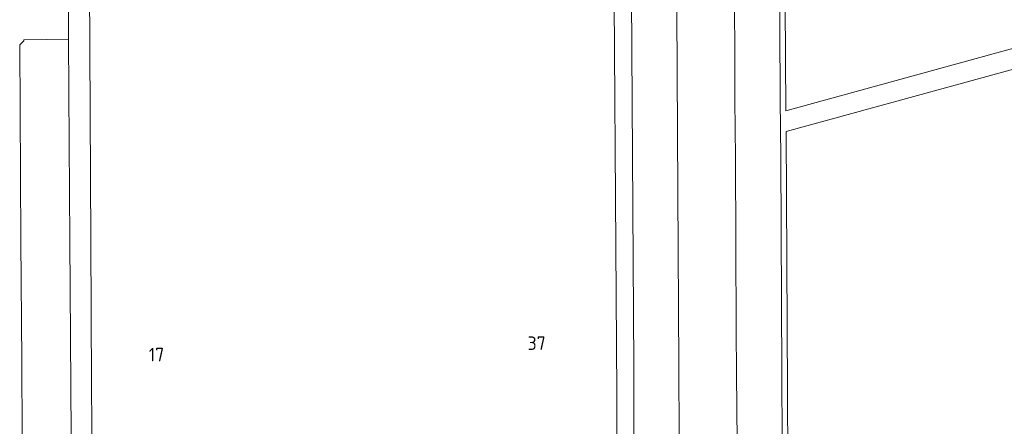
# Model space of a CAD drawing. Extents: x 150256 to 156914, y 461459 to 469481.
# Tile 469 of 656: x 154281 to 154379, y 467365 to 467406. Entities that reach past the tile are written whole.
import ezdxf
from ezdxf.enums import TextEntityAlignment as Align

# ---------------------------------------------------------------- set-up
doc = ezdxf.new("R2010")
doc.units = 0
doc.header["$LTSCALE"] = 0.75
for name, color, linetype, lineweight in [('B-RO-OG-BEBOUWING-T18', 1, 'CONTINUOUS', 18), ('B-RO-VH-VERHARDING_BETONSTRAATSTEEN-GV', 251, 'CONTINUOUS', 18), ('B-RO-VH-VERHARDING_TEGEL-GV', 251, 'CONTINUOUS', 18)]:
    doc.layers.add(name, color=color, linetype=linetype, lineweight=lineweight)
doc.styles.add('NLCS-ISO-M200-T18', font='NLCS-ISO.ttf', dxfattribs={"height": 360})

msp = doc.modelspace()

# ---------------------------------------------------------------- linework, layer by layer
at = {"layer": 'B-RO-VH-VERHARDING_BETONSTRAATSTEEN-GV'}
for points in [[(154346.594, 467420.79), (154346.58, 467418.766), (154346.197, 467418.756), (154346.367, 467388.661), (154346.448, 467371.249), (154346.483, 467364.182), (154346.602, 467347.482), (154346.925, 467347.486)], [(154346.594, 467420.79), (154346.58, 467418.766), (154346.197, 467418.756), (154346.367, 467388.661), (154346.448, 467371.249), (154346.483, 467364.182), (154346.602, 467347.482), (154346.925, 467347.486)], [(154351.942, 467341.483), (154351.966, 467341.709), (154352.385, 467341.71), (154352.345, 467345.812), (154352.274, 467360.039), (154352.274, 467363.678), (154352.228, 467370.43), (154352.189, 467374.91), (154352.105, 467392.082), (154352.049, 467397.801), (154352.012, 467411.892), (154351.98, 467412.67), (154351.585, 467412.664), (154351.594, 467413.576)], [(154351.942, 467341.483), (154351.966, 467341.709), (154352.385, 467341.71), (154352.345, 467345.812), (154352.274, 467360.039), (154352.274, 467363.678), (154352.228, 467370.43), (154352.189, 467374.91), (154352.105, 467392.082), (154352.049, 467397.801), (154352.012, 467411.892), (154351.98, 467412.67), (154351.585, 467412.664), (154351.594, 467413.576)], [(154285.93, 467344.972), (154285.654, 467383.79), (154285.585, 467393.521), (154285.53, 467403.901), (154281.074, 467403.844), (154281.075, 467403.75), (154280.655, 467403.329), (154280.776, 467383.75), (154280.865, 467371.688), (154280.945, 467356.928)], [(154285.93, 467344.972), (154285.654, 467383.79), (154285.585, 467393.521), (154285.53, 467403.901), (154281.074, 467403.844), (154281.075, 467403.75), (154280.655, 467403.329), (154280.776, 467383.75), (154280.865, 467371.688), (154280.945, 467356.928)]]:
    msp.add_lwpolyline(points, dxfattribs=at)
at = {"layer": 'B-RO-VH-VERHARDING_TEGEL-GV'}
for points in [[(154285.18, 467476.748), (154285.173, 467474.986), (154285.164, 467472.725), (154285.511, 467407.488), (154285.53, 467403.901), (154285.585, 467393.521), (154285.654, 467383.79), (154285.93, 467344.972)], [(154285.18, 467476.748), (154285.173, 467474.986), (154285.164, 467472.725), (154285.511, 467407.488), (154285.53, 467403.901), (154285.585, 467393.521), (154285.654, 467383.79), (154285.93, 467344.972)], [(154285.93, 467344.972), (154287.964, 467345.012), (154287.847, 467365.228), (154287.823, 467369.44), (154287.816, 467369.44), (154287.741, 467383.808), (154287.608, 467409.384), (154287.537, 467419.86), (154287.366, 467450.807), (154287.233, 467472.824), (154287.218, 467477.028)], [(154285.93, 467344.972), (154287.964, 467345.012), (154287.847, 467365.228), (154287.823, 467369.44), (154287.816, 467369.44), (154287.741, 467383.808), (154287.608, 467409.384), (154287.537, 467419.86), (154287.366, 467450.807), (154287.233, 467472.824), (154287.218, 467477.028)], [(154349.487, 467424.058), (154359.647, 467424.117), (154359.638, 467426.181), (154343.616, 467426.09), (154339.884, 467422.37), (154340.253, 467368.496), (154340.258, 467365.423), (154340.301, 467356.77), (154340.299, 467353.156), (154340.323, 467345.474), (154338.612, 467345.391), (154294.896, 467343.27), (154295.021, 467341.358), (154295.14, 467341.49), (154337.872, 467343.602), (154338.745, 467343.679), (154341.954, 467343.977), (154341.936, 467346.27), (154342.109, 467346.27), (154346.707, 467346.267)], [(154349.487, 467424.058), (154359.647, 467424.117), (154359.638, 467426.181), (154343.616, 467426.09), (154339.884, 467422.37), (154340.253, 467368.496), (154340.258, 467365.423), (154340.301, 467356.77), (154340.299, 467353.156), (154340.323, 467345.474), (154338.612, 467345.391), (154294.896, 467343.27), (154295.021, 467341.358), (154295.14, 467341.49), (154337.872, 467343.602), (154338.745, 467343.679), (154341.954, 467343.977), (154341.936, 467346.27), (154342.109, 467346.27), (154346.707, 467346.267)], [(154346.925, 467347.486), (154346.602, 467347.482), (154342.099, 467347.445), (154341.978, 467364.13), (154341.947, 467371.221), (154341.668, 467418.733), (154346.197, 467418.756), (154346.58, 467418.766), (154346.594, 467420.79)], [(154346.925, 467347.486), (154346.602, 467347.482), (154342.099, 467347.445), (154341.978, 467364.13), (154341.947, 467371.221), (154341.668, 467418.733), (154346.197, 467418.756), (154346.58, 467418.766), (154346.594, 467420.79)], [(154418.72, 467413.703), (154381.222, 467403.369), (154379.164, 467402.801), (154357.15, 467396.739), (154357.035, 467412.725)], [(154418.72, 467413.703), (154381.222, 467403.369), (154379.164, 467402.801), (154357.15, 467396.739), (154357.035, 467412.725)], [(154356.504, 467412.719), (154356.572, 467397.829), (154356.627, 467392.106), (154356.746, 467370.507), (154356.776, 467363.718), (154356.894, 467341.722), (154357.457, 467341.736), (154357.395, 467353.74), (154357.318, 467367.533), (154357.311, 467368.782), (154357.166, 467394.686), (154419.553, 467411.842), (154429.647, 467388.682), (154430.145, 467387.541), (154431.421, 467384.612), (154440.372, 467364.075), (154440.54, 467363.723), (154441.065, 467363.906), (154440.518, 467365.159), (154431.94, 467384.844), (154430.202, 467388.832), (154421.539, 467408.708)], [(154356.504, 467412.719), (154356.572, 467397.829), (154356.627, 467392.106), (154356.746, 467370.507), (154356.776, 467363.718), (154356.894, 467341.722), (154357.457, 467341.736), (154357.395, 467353.74), (154357.318, 467367.533), (154357.311, 467368.782), (154357.166, 467394.686), (154419.553, 467411.842), (154429.647, 467388.682), (154430.145, 467387.541), (154431.421, 467384.612), (154440.372, 467364.075), (154440.54, 467363.723), (154441.065, 467363.906), (154440.518, 467365.159), (154431.94, 467384.844), (154430.202, 467388.832), (154421.539, 467408.708)]]:
    msp.add_lwpolyline(points, dxfattribs=at)

# ---------------------------------------------------------------- texts
at = {"layer": 'B-RO-OG-BEBOUWING-T18', "style": 'NLCS-ISO-M200-T18'}
for s, rotation, p in [('37', 0.3, (154332.265, 467373.534)), ('37', 0.3, (154332.265, 467373.534)), ('17', 0.2, (154294.311, 467372.396)), ('17', 0.2, (154294.311, 467372.396))]:
    msp.add_text(s, height=1.35, rotation=rotation, dxfattribs=at).set_placement(p, align=Align.MIDDLE)

doc.saveas('drawing.dxf')
